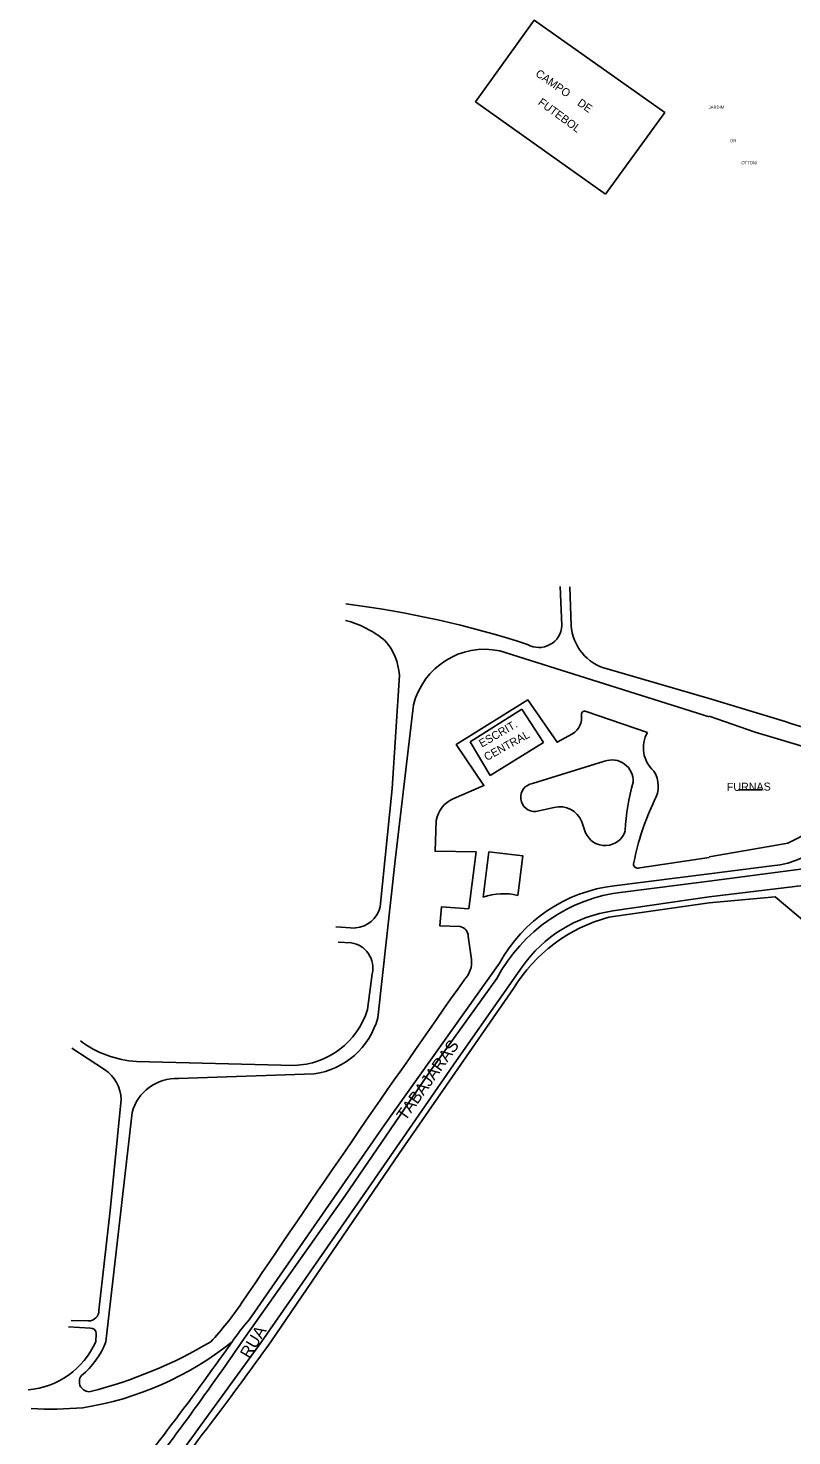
# Model space of a CAD drawing. Extents: x 325709 to 364434, y 7573432 to 7597073.
# Drawn here: x 333341 to 333723, y 7588455 to 7589158 of the extents above; entities that cross this region are included whole.
import ezdxf

# ---------------------------------------------------------------- set-up
doc = ezdxf.new("R2010")
doc.units = 0
for name, color, linetype in [('EDIFEXISTENT', 7, 'Continuous'), ('EDIFIDENTIF', 7, 'Continuous'), ('EDIFOBRAEXIS', 7, 'Continuous'), ('LIMITE_BAIRROS_MUNICIPIOS', 7, 'Continuous'), ('LOGRADOURO', 7, 'Continuous'), ('LOGRADOURO_TEXTO', 7, 'Continuous')]:
    doc.layers.add(name, color=color, linetype=linetype)

msp = doc.modelspace()

# ---------------------------------------------------------------- linework, layer by layer
at = {"layer": 'EDIFEXISTENT'}
for p, q in [((333562.03, 7588801.76), (333587.86, 7588818.11)), ((333587.86, 7588818.11), (333598.6, 7588801.39)), ((333571.96, 7588785.01), (333562.03, 7588801.76)), ((333598.6, 7588801.39), (333571.96, 7588785.01))]:
    msp.add_line(p, q, dxfattribs=at)
at = {"layer": 'EDIFOBRAEXIS'}
for p, q in [((333629.7, 7589075.39), (333564.64, 7589121.53)), ((333607.75, 7588859.85), (333607.01, 7588879.34)), ((333611.75, 7588879.13), (333612.42, 7588859.95)), ((333576.8, 7588847.17), (333681.39, 7588814.32)), ((333630.45, 7588838.15), (333681.39, 7588823.45)), ((333681.39, 7588823.45), (333719.39, 7588811.91)), ((333619.94, 7588816.96), (333650.62, 7588806.48)), ((333593.16, 7588780.97), (333629.16, 7588792.02)), ((333696.06, 7588777.77), (333707.71, 7588777.77)), ((333619.69, 7588756.35), (333617.77, 7588761.81)), ((333646.73, 7588738.8), (333681.39, 7588744)), ((333681.39, 7588735.76), (333712.75, 7588739.73)), ((333638.23, 7588726.72), (333681.39, 7588732.06)), ((333681.39, 7588724.36), (333728.39, 7588729.91)), ((333633.37, 7588717.27), (333681.39, 7588724.36)), ((333494.81, 7588709.31), (333504.77, 7588708.73)), ((333502.59, 7588701.33), (333496.05, 7588701.64)), ((333562.68, 7588692.99), (333561.07, 7588704.72)), ((333510.75, 7588667.95), (333513.1, 7588685.82)), ((333379.36, 7588638.01), (333362.92, 7588648.61)), ((333395.33, 7588642.11), (333474, 7588640.06)), ((333416.29, 7588633.53), (333484.09, 7588635.83)), ((333379.98, 7588501.91), (333393.1, 7588616.48)), ((333362.56, 7588512.66), (333371.2, 7588512.4)), ((333372.26, 7588508.86), (333361.26, 7588509.49)), ((333374.89, 7588501.91), (333375.2, 7588506.08)), ((333457.81, 7588501.91), (333424.96, 7588456.86))]:
    msp.add_line(p, q, dxfattribs=at)
for points in [[(333564.64, 7589121.53), (333594.06, 7589162.31), (333659.2, 7589116.15), (333629.7, 7589075.39)], [(333517.01, 7588719.24), (333523.04, 7588778.36), (333526.63, 7588835.11)], [(333553.9, 7588773.45), (333568.88, 7588779.88), (333555.06, 7588800.42), (333590.86, 7588822.73), (333605.44, 7588801.51), (333613.08, 7588805.69)], [(333515.83, 7588663.83), (333524.74, 7588743.94), (333533.72, 7588820.18)], [(333681.39, 7588814.6), (333704.45, 7588806.67), (333732.87, 7588798.1), (333736.39, 7588796.91), (333741.56, 7588795.7), (333743.04, 7588794.91), (333744.63, 7588793.18), (333745.72, 7588789.95), (333745.43, 7588782.74), (333742.34, 7588772.79), (333740.14, 7588768.47), (333737.91, 7588764.54), (333735.15, 7588760.97), (333731.32, 7588756.71), (333726.14, 7588753.75), (333720.72, 7588751.19), (333718.82, 7588750.76), (333681.39, 7588744.29)], [(333603.96, 7588768.87), (333594.79, 7588766.98), (333594.79, 7588766.98), (333594.79, 7588766.98)], [(333557.03, 7588709.45), (333546.92, 7588709.8), (333547.6, 7588719.28), (333561.26, 7588718.35), (333564.95, 7588746.72), (333544.47, 7588747.09), (333545.09, 7588762.43)], [(333568.54, 7588724.2), (333571.39, 7588746.77), (333588.32, 7588744.84), (333585.75, 7588724.99)], [(333457.81, 7588501.91), (333511.26, 7588578.87), (333555.22, 7588642.56), (333587.96, 7588689.26)], [(333447.93, 7588501.91), (333499.64, 7588575.21), (333542.54, 7588637.86), (333575.4, 7588683.55)], [(333376.54, 7588517.59), (333382.07, 7588567.54), (333387.66, 7588623.02)]]:
    msp.add_lwpolyline(points, dxfattribs=at)
for centre, radius, start, end in [((333436.11, 7588372.35), 502.42, 72.07903, 82.70193), ((333487.07, 7588813.69), 50.38, 49.97257, 75.42128), ((333596.35, 7588860.29), 11.41, 240.33164, 357.74473), ((333636.71, 7588861.69), 24.35, 184.10571, 255.10734), ((333498.32, 7588833.39), 28.36, 3.47481, 41.74248), ((333569.12, 7588811.55), 36.44, 77.83614, 166.30075), ((333607.75, 7588814.09), 9.95, 302.4134, 7.34872), ((333619.27, 7588815.45), 1.65, 65.86417, 183.27922), ((333763.45, 7588933.91), 129.71, 250.14409, 270.87995), ((333664.09, 7588798.76), 15.54, 150.17728, 228.45246), ((333632.92, 7588782.15), 10.56, 356.8653, 110.88258), ((333641.62, 7588779.54), 14.35, 330.77226, 31.95278), ((333594.31, 7588774.01), 7.05, 99.38513, 273.87601), ((333750.42, 7588751.64), 111.07, 164.36365, 177.0409), ((333709.25, 7588782.74), 43.15, 274.65932, 358.90607), ((333559.04, 7588760.31), 14.12, 111.36972, 171.35951), ((333773.44, 7588715.56), 132.21, 154.47309, 168.71489), ((333606.95, 7588757.68), 11.59, 20.88604, 104.93553), ((333629.41, 7588760.44), 10.55, 202.82185, 343.06707), ((333645.74, 7588740.66), 2.1, 158.3429, 298.23942), ((333578.46, 7588695.86), 30.03, 75.94877, 109.2805), ((333648.1, 7588645.05), 82.26, 96.88913, 152.09708), ((333503.45, 7588722.65), 13.97, 275.41364, 345.87749), ((333642.69, 7588651.35), 66.58, 98.04831, 145.2908), ((333556.07, 7588704.53), 5, 2.10361, 78.98131), ((333500.67, 7588688.71), 12.76, 346.9096, 81.36419), ((333550.4, 7588691.71), 12.34, 316.37807, 5.93623), ((341186.76, 7583309.55), 9330.26, 144.834658, 146.042099), ((333472.82, 7588679.78), 39.73, 271.71492, 342.67775), ((333478.63, 7588674), 38.56, 278.13311, 344.70375), ((333397.76, 7588692.25), 50.2, 232.55912, 267.22373), ((333368.92, 7588622.44), 18.75, 1.78878, 56.16408), ((333415.2, 7588610.71), 22.84, 87.27118, 165.37385), ((333316.62, 7588609.98), 158.35, 316.96362, 325.93136), ((333371.17, 7588517.77), 5.37, 270.32945, 358.14954), ((333372.29, 7588505.94), 2.92, 2.81135, 90.56825), ((333337.86, 7588518.4), 40.53, 274.65168, 335.9961), ((333341.31, 7588517.14), 41.56, 309.50606, 338.50823), ((333343.7, 7588626.03), 158.96, 278.96453, 308.664), ((333313.8, 7588703.57), 233.93, 284.49025, 300.45298), ((332060.12, 7589456.17), 1684.22, 322.28574, 325.48734), ((333371.7, 7588482.03), 4.99, 142.37726, 277.34156), ((333352.93, 7588641.4), 173.08, 266.60967, 275.14939), ((332957.82, 7588791.25), 574.48, 315.88863, 324.40393)]:
    msp.add_arc(centre, radius, start, end, dxfattribs=at)
at = {"layer": 'LOGRADOURO'}
for p, q in [((333755.24, 7588741.78), (333681.39, 7588732.06)), ((333634.04, 7588729.8), (333681.39, 7588735.76)), ((333681.39, 7588721.29), (333714.43, 7588724.38)), ((333631.25, 7588714.12), (333681.39, 7588721.29))]:
    msp.add_line(p, q, dxfattribs=at)
for points in [[(333714.43, 7588724.38), (333810.25, 7588643.71), (333881.82, 7588582.98)], [(333451.52, 7588513), (333519.18, 7588610.44), (333576.72, 7588691.15)], [(333462.4, 7588501.91), (333526.52, 7588596.09), (333583.63, 7588678.45)]]:
    msp.add_lwpolyline(points, dxfattribs=at)
for centre, radius, start, end in [((333642.51, 7588655.41), 74.87, 96.49502, 151.47953), ((333652.05, 7588636.74), 80.14, 105.04758, 148.63002), ((333539.55, 7588436.61), 116.56, 139.04921, 145.92375), ((332152.47, 7589413.42), 1579.98, 320.8114, 324.76646), ((332046.29, 7589513.1), 1740.08, 320.90181, 324.47066)]:
    msp.add_arc(centre, radius, start, end, dxfattribs=at)

# ---------------------------------------------------------------- texts
at = {"layer": 'EDIFIDENTIF'}
for s, rotation, p in [('CAMPO    DE', 324.9577, (333594.29, 7589134.83)), ('FUTEBOL', 323.67337, (333595.59, 7589120.54)), ('ESCRIT.', 30.0063, (333567.85, 7588798.85)), ('CENTRAL', 28.90026, (333570.31, 7588792.11)), ('FURNAS', 0.4681, (333690.24, 7588777.23))]:
    msp.add_text(s, height=4, rotation=rotation, dxfattribs=at).set_placement(p)
at = {"layer": 'LIMITE_BAIRROS_MUNICIPIOS'}
for s, p in [('JARDIM', (333681.19, 7589118.09)), ('DR', (333692.01, 7589101.38)), ('OTTONI', (333697.54, 7589090.36))]:
    msp.add_text(s, height=1.5, dxfattribs=at).set_placement(p)
at = {"layer": 'LOGRADOURO_TEXTO'}
for s, rotation, p in [('TABAJARAS', 54.60505, (333529.63, 7588611.95)), ('RUA', 59.05765, (333451.77, 7588493.16))]:
    msp.add_text(s, height=6, rotation=rotation, dxfattribs=at).set_placement(p)

doc.saveas('drawing.dxf')
